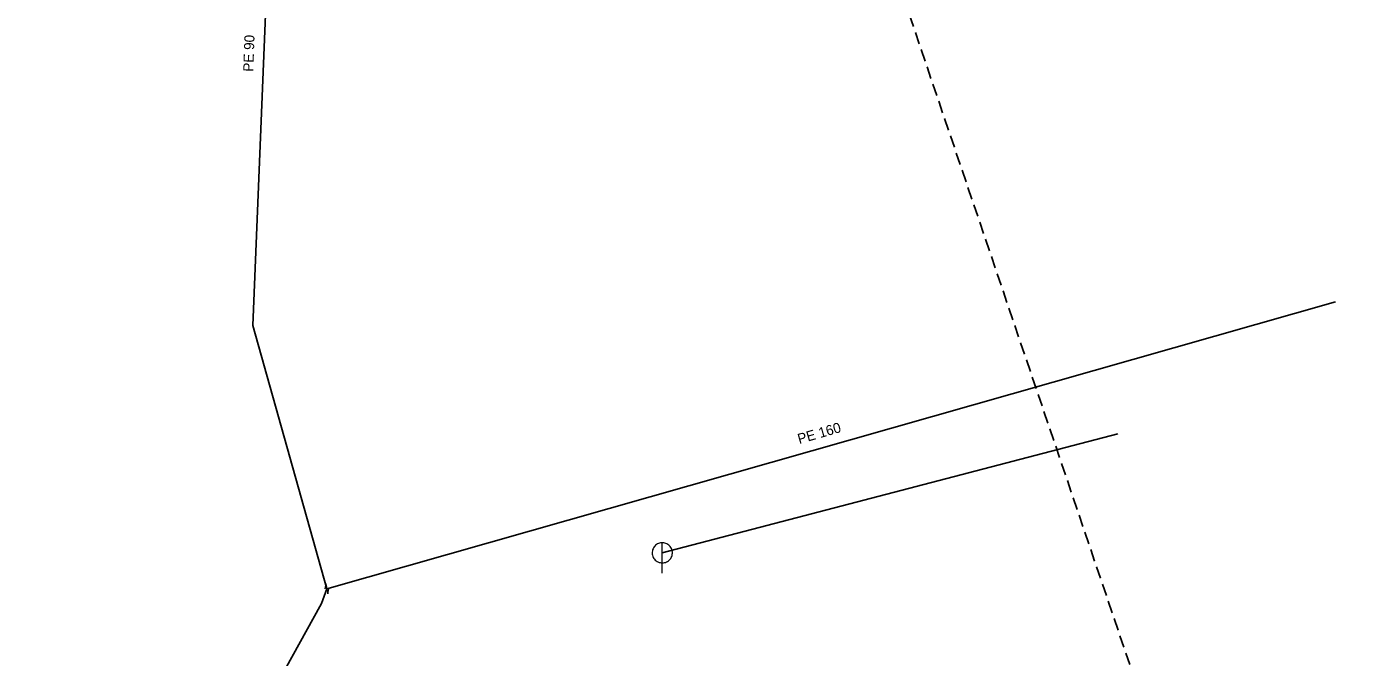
# Model space of a CAD drawing. Extents: x -659250 to -657316, y -997555 to -993684.
# Drawn here: x -658490.2 to -658358.7, y -994349.9 to -994287.5 of the extents above; entities that cross this region are included whole.
import ezdxf

# ---------------------------------------------------------------- set-up
doc = ezdxf.new("R2010")
doc.units = 0
doc.header["$LTSCALE"] = 0.4
doc.linetypes.add('MEDIUM_DASHED', pattern=[4.5, 3, -1.5])
doc.layers.add('1', color=7, linetype='Continuous')
for name, color, linetype, lineweight in [('14', 7, 'Continuous', 25), ('17', 7, 'Continuous', 25), ('22', 7, 'Continuous', 13), ('47', 7, 'Continuous', 13), ('63', 7, 'MEDIUM_DASHED', 25)]:
    doc.layers.add(name, color=color, linetype=linetype, lineweight=lineweight)

msp = doc.modelspace()

# ---------------------------------------------------------------- linework, layer by layer
at = {"layer": '14'}
msp.add_line((-658427.359, -994339.55), (-658382.3, -994327.8), dxfattribs=at)
at = {"layer": '17'}
msp.add_line((-658460.533, -994343.112), (-658360.798, -994314.749), dxfattribs=at)
for points in [[(-658460.72, -994204.005), (-658460.75, -994204.1), (-658449.09, -994209.27), (-658452.845, -994224.92), (-658465.59, -994262.02), (-658467.846, -994317.061), (-658460.533, -994343.112)], [(-658460.533, -994343.112), (-658461.05, -994344.568), (-658492.153, -994400.798), (-658491.921, -994418.228), (-658490.548, -994481.331), (-658534.015, -994537.577), (-658580.225, -994592.681), (-658595.322, -994621.031)]]:
    msp.add_lwpolyline(points, dxfattribs=at)
at = {"layer": '22'}
msp.add_line((-658427.359, -994341.55), (-658427.358, -994338.55), dxfattribs=at)
msp.add_lwpolyline([(-658426.359, -994339.55), (-658426.364, -994339.441), (-658426.382, -994339.333), (-658426.412, -994339.227), (-658426.452, -994339.126), (-658426.504, -994339.029), (-658426.566, -994338.939), (-658426.638, -994338.856), (-658426.718, -994338.782), (-658426.806, -994338.716), (-658426.9, -994338.661), (-658427, -994338.616), (-658427.105, -994338.583), (-658427.212, -994338.561), (-658427.321, -994338.551), (-658427.431, -994338.553), (-658427.539, -994338.567), (-658427.646, -994338.592), (-658427.749, -994338.629), (-658427.847, -994338.678), (-658427.939, -994338.736), (-658428.025, -994338.805), (-658428.102, -994338.882), (-658428.171, -994338.968), (-658428.23, -994339.06), (-658428.278, -994339.158), (-658428.315, -994339.261), (-658428.341, -994339.368), (-658428.355, -994339.476), (-658428.358, -994339.586), (-658428.348, -994339.695), (-658428.327, -994339.802), (-658428.293, -994339.906), (-658428.249, -994340.006), (-658428.194, -994340.101), (-658428.128, -994340.189), (-658428.054, -994340.269), (-658427.971, -994340.341), (-658427.881, -994340.403), (-658427.785, -994340.455), (-658427.683, -994340.496), (-658427.578, -994340.526), (-658427.47, -994340.544), (-658427.36, -994340.55), (-658427.251, -994340.544), (-658427.143, -994340.526), (-658427.038, -994340.497), (-658426.936, -994340.456), (-658426.839, -994340.404), (-658426.749, -994340.342), (-658426.666, -994340.271), (-658426.591, -994340.191), (-658426.526, -994340.103), (-658426.47, -994340.009), (-658426.426, -994339.909), (-658426.392, -994339.805), (-658426.37, -994339.697), (-658426.36, -994339.588)], close=True, dxfattribs=at)
at = {"layer": '47'}
msp.add_line((-658460.631, -994342.612), (-658460.734, -994343.112), dxfattribs=at)
msp.add_lwpolyline([(-658460.631, -994342.612), (-658460.435, -994343.612), (-658460.332, -994343.112)], dxfattribs=at)
at = {"layer": '63'}
msp.add_lwpolyline([(-659116.685, -993855.266), (-658551.464, -993848.288), (-658551.464, -993848.288), (-657316.352, -997490.822), (-657316.352, -997490.822), (-657839.705, -997490.822), (-657839.705, -997490.822)], close=True, dxfattribs=at)

# ---------------------------------------------------------------- texts
at = {"layer": '1'}
for s, rotation, p in [('PE 90 ', 88, (-658467.804, -994291.997)), ('PE 160', 16, (-658413.819, -994328.802))]:
    msp.add_text(s, height=1, rotation=rotation, dxfattribs=at).set_placement(p)

doc.saveas('drawing.dxf')
